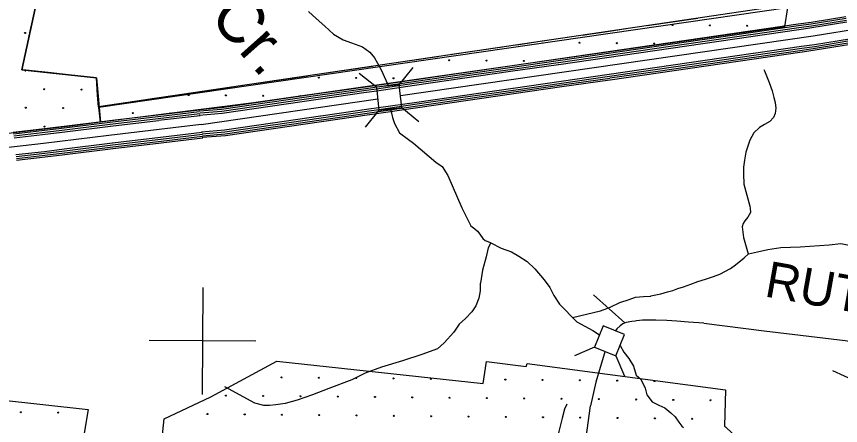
# Model space of a CAD drawing. Extents: x 1788175 to 1969470, y 584502 to 738744.
# Drawn here: x 1819007 to 1827505, y 666875 to 671088 of the extents above; entities that cross this region are included whole.
import ezdxf

# ---------------------------------------------------------------- set-up
doc = ezdxf.new("R2010")
doc.units = 0
for name, color, linetype in [('DESIGN - DRAINAGE - Bridges and Cross Drains Size Text', 7, 'Continuous'), ('DESIGN - EROSION CONTROL - Devices', 7, 'Continuous'), ('DESIGN - ROW - Right-of-Way and Easement Labels', 7, 'Continuous'), ('DESIGN - SCRATCH - User 1', 7, 'Continuous'), ('DESIGN - TRANSPORTATION - Text', 7, 'Continuous'), ('SURVEY - CENTERLINE - Preliminary', 7, 'Continuous'), ('SURVEY - DRAINAGE - Area Shapes', 7, 'Continuous'), ('SURVEY - DRAINAGE - Bridge Hydraulic Data - Points - Locators', 7, 'Continuous'), ('SURVEY - DRAINAGE - Storm Sewer', 7, 'Continuous'), ('SURVEY - VEGETATION - Features with Text', 7, 'Continuous')]:
    doc.layers.add(name, color=color, linetype=linetype)

msp = doc.modelspace()

# ---------------------------------------------------------------- linework, layer by layer
at = {"layer": 'DESIGN - EROSION CONTROL - Devices'}
for centre in [(1825773.2, 670999.7), (1826157.8, 670995.9), (1826542.3, 670992.2), (1819095.2, 670917.7), (1824813.7, 670816.7), (1825198.3, 670813), (1825582.8, 670809.3), (1823469.6, 670637.5), (1823854.2, 670633.8), (1824238.8, 670630.1), (1822125.6, 670458.3), (1822510.1, 670454.6), (1822894.7, 670450.9), (1819293.1, 670339), (1819677.7, 670335.3), (1820781.5, 670279.1), (1821166.1, 670275.4), (1821550.6, 670271.6), (1819102.7, 670148.6), (1819487.3, 670144.8), (1820206.5, 670092.4), (1819296.8, 669954.4), (1821740.8, 667370.6), (1822125.3, 667366.8), (1822509.9, 667363.1), (1822894.4, 667359.4), (1823279, 667355.6), (1824048.1, 667348.2), (1824432.6, 667344.4), (1824817.2, 667340.7), (1825201.7, 667337), (1825586.3, 667333.2), (1821165.8, 667183.9), (1821550.3, 667180.2), (1821934.9, 667176.4), (1822319.5, 667172.7), (1822704, 667169), (1823088.6, 667165.2), (1823473.1, 667161.5), (1823857.7, 667157.8), (1824242.2, 667154), (1824626.8, 667150.3), (1825011.3, 667146.6), (1825395.9, 667142.8), (1825780.4, 667139.1), (1826165, 667135.4), (1819052.6, 667012.2), (1819437.2, 667008.4), (1820975.4, 666993.5), (1821359.9, 666989.8), (1821744.5, 666986), (1822129, 666982.3), (1822513.6, 666978.6), (1822898.1, 666974.8), (1823282.7, 666971.1), (1823667.3, 666967.4), (1824051.8, 666963.6), (1824436.4, 666959.9), (1824820.9, 666956.2), (1825205.5, 666952.4), (1825590, 666948.7), (1825974.6, 666945)]:
    msp.add_circle(centre, 5.28, dxfattribs=at)
for centre, start, end in [((1826926.9, 670988.5), 55.08172, 287.3167), ((1824429.2, 670820.5), 256.9768, 299.50595), ((1819099, 670533.1), 143.08579, 24.28791), ((1821935.2, 670267.9), 4.21355, 192.02852), ((1820591.1, 670088.7), 28.63786, 165.59477)]:
    msp.add_arc(centre, 5.28, start, end, dxfattribs=at)
at = {"layer": 'DESIGN - SCRATCH - User 1'}
for p, q in [((1819857.4, 670153.3), (1826957, 671181.6)), ((1819872.5, 670000.9), (1819561.1, 669956.7)), ((1816687.4, 667378.6), (1819745.9, 667041.3)), ((1820529.2, 666944.6), (1821012.6, 667171.2))]:
    msp.add_line(p, q, dxfattribs=at)
for points in [[(1819561.1, 669956.7), (1818571.4, 669840.6), (1818128.1, 669758.1), (1818527.9, 671616.6), (1818223.1, 671693.8), (1818300.6, 672443.4)], [(1819050.6, 672282.7), (1819430.2, 672232.1), (1819062.9, 670539.8), (1819830.3, 670454.9), (1819872.5, 670000.9)], [(1826959.2, 671181.8), (1826927.9, 670980), (1821425.8, 670194.9), (1819872.5, 670000.9), (1819857.4, 670153.3)], [(1821012.6, 667171.2), (1821691.3, 667538), (1823819.3, 667307), (1823855, 667533.8), (1824264.1, 667482.5), (1824271.8, 667512.6), (1826317.2, 667242.4), (1826307.9, 666868.5), (1826317.6, 666861.7), (1826386.4, 666795.3), (1826607, 666580.8), (1826981.8, 666194.8), (1827097, 666073.9), (1827688.9, 665306.5), (1828612.1, 665043.1)], [(1819745.9, 667041.3), (1819516.1, 665668.1), (1820384.4, 665559.5), (1820529.2, 666944.6)]]:
    msp.add_lwpolyline(points, dxfattribs=at)
at = {"layer": 'DESIGN - TRANSPORTATION - Text'}
msp.add_line((1827664.7, 667329.3), (1827424.6, 667439.2), dxfattribs=at)
for points in [[(1822017.7, 671140.5), (1822098.7, 671067.6), (1822187.8, 670986.6), (1822276.9, 670905.6), (1822374.1, 670848.9), (1822463.2, 670816.5), (1822576.6, 670776), (1822649.5, 670719.3), (1822698.1, 670662.6), (1822730.5, 670605.9), (1822771, 670533), (1822843.8, 670371.1)], [(1826714.8, 670541.6), (1826721.2, 670527.7), (1826767.7, 670407), (1826800.7, 670322.5), (1826817.8, 670252.3), (1826829.2, 670202.1), (1826838.5, 670143.9), (1826831.8, 670087.9), (1826813.3, 670048.1), (1826774.9, 670006.6), (1826720.6, 669975.2), (1826670.2, 669943.8), (1826611.6, 669890.4), (1826568.8, 669814.9), (1826529.3, 669689.3), (1826514.3, 669607.4), (1826503.5, 669537.4), (1826502.6, 669467.4), (1826507.3, 669361.2), (1826569.4, 669135.6)], [(1822862.3, 670136.1), (1822886.1, 670048.6), (1822904.4, 669986.7), (1822957.1, 669888), (1823051.1, 669819.2), (1823102.5, 669782.3), (1823331.8, 669587.5), (1823396, 669541.6), (1823455.7, 669451)], [(1823455.7, 669451), (1823599.7, 669117.6), (1823691.3, 668930.3), (1823733.2, 668902.1), (1823762.5, 668877.4), (1823786.2, 668847.4), (1823817.5, 668800.7), (1823839.2, 668779), (1823883, 668763.9), (1823898.4, 668756.2)], [(1826569.4, 669135.6), (1826574.3, 669114.2), (1826577.7, 669068.1), (1826548.1, 669020.5), (1826516.5, 668983.2), (1826502.1, 668954.5), (1826490.7, 668922.9), (1826502.7, 668810.7), (1826553.8, 668642.3)], [(1823898.4, 668756.2), (1823871.7, 668705.4), (1823848.9, 668613), (1823813.3, 668475.3), (1823790.2, 668340.6)], [(1823898.4, 668756.2), (1824006.1, 668702.3), (1824111.5, 668663), (1824186.9, 668620.1), (1824272.1, 668565), (1824351, 668487.9), (1824447.5, 668374.7), (1824506.5, 668297.9), (1824547.6, 668215.1), (1824605, 668123.6), (1824783.8, 667942.7), (1824949.8, 667853.3), (1825020.1, 667810.4)], [(1824741.2, 667987.4), (1825030.7, 668055.5), (1825093.8, 668081.4), (1825127.9, 668095), (1825228.2, 668141.8), (1825323.4, 668172.4), (1825391.4, 668196.2), (1825473, 668203), (1825547.9, 668206.4), (1825547.6, 668210.2), (1825650.9, 668230.3), (1825719.8, 668250.4), (1825774.4, 668264.7), (1825826, 668284.8), (1825886.3, 668304.9), (1825961, 668330.8), (1826032.8, 668356.6), (1826113.1, 668382.5), (1826193.5, 668411.2), (1826259.6, 668434.1), (1826368.7, 668491.6), (1826423.2, 668528.9), (1826512.2, 668600.7), (1826555.3, 668643.7), (1826650, 668663.8), (1826753.4, 668686.8), (1826888.3, 668706.9), (1827089.4, 668715.3)], [(1827089.4, 668715.3), (1827387, 668737.3), (1827509, 668749.8), (1827628.6, 668726.4), (1827736.3, 668711.1), (1827842.5, 668737.8), (1827962.7, 668764.4), (1828042.7, 668769.4), (1828098.3, 668748.7), (1828167.5, 668683.8), (1828270.3, 668600.5), (1828437.3, 668536.4), (1828504.8, 668511.8)], [(1823790.2, 668340.6), (1823789.7, 668337.4), (1823788.8, 668263.4), (1823773.9, 668185.5), (1823742.9, 668107.8), (1823702.2, 668044.2), (1823637.5, 667976.9), (1823570.8, 667919.7), (1823517.9, 667836.3), (1823416.6, 667725.4), (1823350, 667664.2), (1823185.5, 667608.1), (1822986.9, 667542.5), (1822770.3, 667475.1), (1822601.7, 667415.1), (1822465, 667344.7), (1822228.2, 667257.5), (1822059.5, 667191.5), (1821903, 667137.3), (1821778.7, 667100.8), (1821680.7, 667088), (1821614.7, 667080.8), (1821558.7, 667079.5), (1821463.1, 667106.7), (1821156.6, 667273.6)], [(1825231.6, 667699.4), (1825269.1, 667632), (1825320.2, 667566), (1825369.1, 667487.2), (1825396.3, 667394.3), (1825445.7, 667351.7), (1825488.5, 667261.1), (1825505.6, 667190.8), (1825562.7, 667120), (1825632.1, 667083.2), (1825693.8, 667058.4), (1825753, 667005.6), (1825798.5, 666963), (1825835.7, 666908.5), (1825867.2, 666868.1), (1825884.7, 666853)], [(1824683.2, 667094.7), (1824656.5, 667043.9), (1824633.8, 666951.5), (1824598.2, 666813.8), (1824575.1, 666679.1)]]:
    msp.add_lwpolyline(points, dxfattribs=at)
at = {"layer": 'SURVEY - CENTERLINE - Preliminary'}
for points in [[(1822966.8, 670273.6), (1827221.1, 670889.6), (1833367.6, 671882.2), (1834611.1, 672077.4)], [(1827560.3, 671084.7), (1827200.2, 671026.5), (1827068.6, 671007.5)], [(1827563.1, 671067.4), (1827202.8, 671009.2), (1827071.1, 670990.2)], [(1827067.7, 671007.4), (1826572.9, 670935.7)], [(1827070.2, 670990), (1826575.4, 670918.4)], [(1827566.3, 671047.7), (1827205.9, 670989.5), (1827074, 670970.4)], [(1827569.5, 671027.7), (1827208.9, 670969.4), (1827076.9, 670950.3)], [(1826572, 670935.6), (1826077.1, 670863.9)], [(1826574.5, 670918.3), (1826079.6, 670846.6)], [(1826577.3, 670898.5), (1826082.5, 670826.8)], [(1827073.1, 670970.2), (1826578.2, 670898.6)], [(1827076, 670950.2), (1826581.1, 670878.5)], [(1826076.2, 670863.8), (1825581.4, 670792.2)], [(1826078.7, 670846.5), (1825583.9, 670774.8)], [(1826081.6, 670826.7), (1825586.8, 670755.1)], [(1826580.2, 670878.4), (1826085.4, 670806.8)], [(1827597.3, 670855.5), (1827235.3, 670797), (1827101.9, 670777.7)], [(1827601.4, 670835.6), (1827238.4, 670776.9), (1827105.7, 670757.7)], [(1827604.6, 670815.8), (1827241.4, 670757.2), (1827108.5, 670737.9)], [(1825580.5, 670792), (1825085.6, 670720.4)], [(1825583, 670774.7), (1825088.1, 670703.1)], [(1825585.9, 670754.9), (1825091, 670683.3)], [(1825588.8, 670734.8), (1825093.9, 670663.2)], [(1826084.5, 670806.6), (1825589.7, 670735)], [(1827101, 670777.5), (1826606.1, 670705.9)], [(1827104.8, 670757.6), (1826609.9, 670685.9)], [(1827107.6, 670737.8), (1826612.8, 670666.2)], [(1827607.4, 670798.6), (1827244.1, 670739.9), (1827111, 670720.6)], [(1824589, 670648.5), (1824094.2, 670576.8)], [(1825084.7, 670720.3), (1824589.9, 670648.6)], [(1825087.2, 670702.9), (1824592.4, 670631.3)], [(1825090.1, 670683.1), (1824595.3, 670611.5)], [(1825093, 670663.1), (1824598.2, 670591.4)], [(1826605.2, 670705.8), (1826110.4, 670634.1)], [(1826609, 670685.8), (1826114.2, 670614.2)], [(1826611.9, 670666), (1826117, 670594.4)], [(1826614.4, 670648.7), (1826119.6, 670577.1)], [(1827110.1, 670720.5), (1826615.3, 670648.8)], [(1824093.3, 670576.7), (1823598.4, 670505.1)], [(1824095.8, 670559.4), (1823600.9, 670487.7)], [(1824591.5, 670631.2), (1824096.7, 670559.5)], [(1824594.4, 670611.4), (1824099.5, 670539.7)], [(1824597.3, 670591.3), (1824102.4, 670519.7)], [(1825613.8, 670562.2), (1825118.9, 670490.6)], [(1826109.5, 670634), (1825614.7, 670562.3)], [(1826113.3, 670614), (1825618.4, 670542.4)], [(1826116.1, 670594.2), (1825621.3, 670522.6)], [(1826118.7, 670576.9), (1825623.8, 670505.3)], [(1823597.5, 670504.9), (1823102.7, 670433.3)], [(1823600, 670487.6), (1823105.2, 670416)], [(1824098.6, 670539.6), (1823603.8, 670468)], [(1824101.5, 670519.5), (1823606.7, 670447.9)], [(1825118, 670490.4), (1824623.2, 670418.8)], [(1825617.5, 670542.3), (1825122.7, 670470.6)], [(1825620.4, 670522.5), (1825125.6, 670450.8)], [(1825622.9, 670505.2), (1825128.1, 670433.5)], [(1823101.8, 670433.2), (1822606.9, 670361.5)], [(1823104.3, 670415.8), (1822609.4, 670344.2)], [(1823107.2, 670396), (1822720.6, 670340.1)], [(1823602.9, 670467.8), (1823108.1, 670396.2)], [(1823605.8, 670447.7), (1823111, 670376.1)], [(1824622.3, 670418.7), (1824127.4, 670347)], [(1824626.1, 670398.7), (1824131.2, 670327.1)], [(1825121.8, 670470.5), (1824627, 670398.8)], [(1825124.7, 670450.7), (1824629.8, 670379.1)], [(1825127.2, 670433.4), (1824632.3, 670361.7)], [(1822606, 670361.4), (1822111.2, 670289.7)], [(1822608.5, 670344.1), (1822113.7, 670272.4)], [(1822611.4, 670324.3), (1822116.6, 670252.6)], [(1822614.3, 670304.2), (1822119.5, 670232.6)], [(1822720.6, 670340.1), (1822612.3, 670324.4)], [(1822722.8, 670319.9), (1822615.2, 670304.3)], [(1823110.1, 670376), (1822722.8, 670319.9)], [(1824126.5, 670346.9), (1823631.7, 670275.2)], [(1824130.3, 670326.9), (1823635.5, 670255.3)], [(1824133.2, 670307.1), (1823638.3, 670235.5)], [(1824628.9, 670378.9), (1824134.1, 670307.3)], [(1824631.4, 670361.6), (1824136.6, 670290)], [(1820911.6, 669976.1), (1822731.6, 670239.6)], [(1821614.6, 670217.8), (1821119.7, 670146.2)], [(1822110.3, 670289.6), (1821615.5, 670218)], [(1822112.8, 670272.3), (1821618, 670200.6)], [(1822115.7, 670252.5), (1821620.8, 670180.9)], [(1822118.6, 670232.4), (1821623.7, 670160.8)], [(1823630.8, 670275.1), (1823136, 670203.5)], [(1823634.6, 670255.2), (1823139.7, 670183.5)], [(1823637.4, 670235.4), (1823142.6, 670163.7)], [(1823640, 670218.1), (1823145.1, 670146.4)], [(1824135.7, 670289.8), (1823640.9, 670218.2)], [(1821118.8, 670146.1), (1820896.3, 670125.3)], [(1821617.1, 670200.5), (1821122.2, 670128.9)], [(1821619.9, 670180.7), (1821125.1, 670109.1)], [(1821622.8, 670160.6), (1821128, 670089)], [(1822741.7, 670146.4), (1822640.2, 670131.7)], [(1823141.7, 670163.6), (1822646.9, 670092)], [(1823144.2, 670146.3), (1822649.4, 670074.6)], [(1823135.1, 670203.3), (1822741.7, 670146.4)], [(1823138.8, 670183.4), (1822743.9, 670126.2)], [(1819967.5, 670016.4), (1820464, 670075.4)], [(1819969.5, 669999), (1820466, 670058)], [(1820464.9, 670075.5), (1820893.7, 670126.5)], [(1820466.9, 670058.1), (1820895.8, 670109.1)], [(1820469.3, 670038.3), (1820898.1, 670089.3)], [(1820472.6, 670018.2), (1820900.5, 670069.1)], [(1821127.1, 670088.9), (1820892.3, 670066.6)], [(1821121.3, 670128.7), (1820894.3, 670111.1)], [(1821124.2, 670108.9), (1820900.4, 670090.8)], [(1822143.6, 670059.8), (1821648.7, 669988.1)], [(1822639.3, 670131.6), (1822144.5, 670059.9)], [(1822643.1, 670111.6), (1822148.3, 670040)], [(1822646, 670091.8), (1822151.1, 670020.2)], [(1822648.5, 670074.5), (1822153.6, 670002.9)], [(1822743.9, 670126.2), (1822644, 670111.7)], [(1820911.6, 669976.1), (1819959.6, 669862.9), (1819285.6, 669778.9), (1818471.7, 669687.3), (1818197.7, 669646.1), (1817901.7, 669609), (1817647.6, 669569.8), (1817303.6, 669516.8), (1816595.4, 669363), (1813251.8, 668401.6), (1812821.5, 668274.9), (1812669.5, 668231.4), (1812114.7, 668085.6), (1811965.2, 668057.6), (1811725.2, 668016.3), (1811385.2, 667981.3), (1811049.3, 667954.3), (1810455.5, 667960), (1806509.9, 668228.8), (1805310.6, 668298.1), (1804431.1, 668354.5), (1803641.6, 668404.7), (1802608.2, 668471.6), (1798199.8, 668776.1)], [(1819469.6, 669954.5), (1819941.3, 670013.3), (1819966.6, 670016.3)], [(1819471.7, 669937.1), (1819943.4, 669995.9), (1819968.7, 669998.9)], [(1819474.2, 669917.3), (1819945.9, 669976), (1819971, 669979)], [(1819971.9, 669979.1), (1820468.4, 670038.2)], [(1819975.2, 669959.1), (1820471.7, 670018.1)], [(1821647.8, 669988), (1821153, 669916.4)], [(1821651.6, 669968.1), (1821156.8, 669896.4)], [(1822147.4, 670039.8), (1821652.5, 669968.2)], [(1822150.2, 670020), (1821655.4, 669948.4)], [(1822152.7, 670002.7), (1821657.9, 669931.1)], [(1818973.9, 669896.3), (1819267.8, 669929.3), (1819468.7, 669954.4)], [(1818975.8, 669878.9), (1819269.9, 669911.9), (1819470.8, 669937)], [(1818978.1, 669859), (1819272.2, 669892.1), (1819473.3, 669917.1)], [(1818981.2, 669838.9), (1819274.6, 669871.9), (1819476.7, 669897.1)], [(1819477.6, 669897.2), (1819948.3, 669955.9), (1819974.3, 669959)], [(1820493.2, 669845), (1820921.1, 669895.9)], [(1821152.1, 669916.2), (1820914.6, 669896.5)], [(1821155.9, 669896.3), (1820920.6, 669876.2)], [(1821654.5, 669948.3), (1821159.6, 669876.6)], [(1821657, 669931), (1821162.1, 669859.3)], [(1819995.8, 669785.9), (1820492.3, 669844.9)], [(1819998.2, 669765.8), (1820494.7, 669824.8)], [(1820000.6, 669745.9), (1820497.1, 669804.9)], [(1820495.6, 669824.9), (1820923.5, 669875.8)], [(1820498, 669805), (1820925.9, 669855.9)], [(1820500, 669787.6), (1820928, 669838.5)], [(1821161.2, 669859.2), (1820920.6, 669839.8)], [(1821158.7, 669876.5), (1820924.7, 669856)], [(1819000.8, 669665.6), (1819295.2, 669698.7), (1819498.3, 669724)], [(1819499.2, 669724.1), (1819969.4, 669782.8), (1819994.9, 669785.8)], [(1819501.7, 669704), (1819971.8, 669762.6), (1819997.3, 669765.6)], [(1819504.2, 669684.2), (1819974.3, 669742.8), (1819999.6, 669745.8)], [(1819506.3, 669666.8), (1819976.4, 669725.4), (1820001.7, 669728.4)], [(1820002.6, 669728.5), (1820499.1, 669787.5)], [(1819003, 669645.4), (1819297.5, 669678.6), (1819500.8, 669703.9)], [(1819005.3, 669625.6), (1819299.9, 669658.7), (1819503.3, 669684.1)], [(1819007.2, 669608.2), (1819302, 669641.3), (1819505.4, 669666.7)]]:
    msp.add_lwpolyline(points, dxfattribs=at)
at = {"layer": 'SURVEY - DRAINAGE - Area Shapes'}
for points in [[(1824956.1, 668220), (1825281.7, 667933)], [(1826095.7, 667930), (1825935.6, 667940.3), (1825816.5, 667948.8), (1825714.5, 667955.6), (1825600.6, 667959), (1825461.1, 667959), (1825399.9, 667952.2), (1825386.3, 667950.5), (1825354, 667945.4), (1825294.5, 667935.2), (1825258.8, 667921.6), (1825233.3, 667902.9), (1825197.6, 667870.6), (1825185.1, 667850.4)], [(1826095.7, 667930), (1826715.7, 667848.8), (1827553.3, 667750.7), (1827726.7, 667723.8), (1827868, 667693.4), (1828213.9, 667587.5), (1828359.1, 667547.1), (1828444.6, 667523.6), (1828598, 667497), (1829443.3, 667384.8), (1830464.2, 667259.7), (1830595.4, 667262.9)], [(1825075.2, 667635.8), (1825070, 667618.9), (1825025.8, 667472.7), (1824979.9, 667323), (1824927.2, 667078.2)], [(1824870.7, 666676.9), (1824927.2, 667078.2)]]:
    msp.add_lwpolyline(points, dxfattribs=at)
at = {"layer": 'SURVEY - DRAINAGE - Bridge Hydraulic Data - Points - Locators'}
for p, q in [((1820928.4, 668296.1), (1820923.3, 667195.9)), ((1821475.8, 667742.8), (1820375.5, 667748.9))]:
    msp.add_line(p, q, dxfattribs=at)
at = {"layer": 'SURVEY - DRAINAGE - Storm Sewer'}
for p, q in [((1822954.7, 670385.1), (1823097, 670562.1)), ((1822718.5, 670359.4), (1822541.5, 670501.7)), ((1822980.4, 670148.9), (1823157.4, 670006.6)), ((1822744.2, 670123.2), (1822601.9, 669946.2)), ((1824968.4, 667681.1), (1824759.7, 667591.7)), ((1825189.1, 667592.9), (1825278.5, 667384.2))]:
    msp.add_line(p, q, dxfattribs=at)
for points in [[(1822744.2, 670123.2), (1822980.4, 670148.9), (1822954.7, 670385.1), (1822718.5, 670359.4)], [(1825056.7, 667901.8), (1824968.4, 667681.1), (1825189.1, 667592.9), (1825277.3, 667813.5)]]:
    msp.add_lwpolyline(points, close=True, dxfattribs=at)
at = {"layer": 'SURVEY - VEGETATION - Features with Text'}
for points in [[(1827768.4, 672082.3), (1827088.1, 672018.3), (1826965.2, 671206.4), (1819852.3, 670156.8), (1819830.3, 670454.9), (1819062.9, 670539.8), (1819430.2, 672232.1)], [(1819148.7, 670935.3), (1819204.7, 671193.2)], [(1826031.7, 671068.6), (1825770.5, 671030.1)], [(1825770.5, 671030.1), (1825509.4, 670991.5)], [(1819092.7, 670677.3), (1819148.7, 670935.3)], [(1825099.8, 670931.1), (1824838.6, 670892.6)], [(1825361, 670969.6), (1825099.8, 670931.1)], [(1824429.1, 670832.1), (1824167.9, 670793.6)], [(1824690.2, 670870.7), (1824429.1, 670832.1)], [(1823758.3, 670733.2), (1823497.2, 670694.6)], [(1824019.5, 670771.7), (1823758.3, 670733.2)], [(1823348.8, 670672.7), (1823087.6, 670634.2)], [(1822678, 670573.8), (1822416.9, 670535.2)], [(1823087.6, 670634.2), (1822826.4, 670595.7)], [(1819334.6, 670509.8), (1819072.2, 670538.8)], [(1819597, 670480.7), (1819334.6, 670509.8)], [(1822007.3, 670474.8), (1821746.1, 670436.2)], [(1822416.9, 670535.2), (1822155.7, 670496.7)], [(1819843.5, 670276.1), (1819830.3, 670454.9), (1819746.1, 670464.2)], [(1821746.1, 670436.2), (1821485, 670397.7)], [(1821075.4, 670337.3), (1820814.2, 670298.7)], [(1821336.6, 670375.8), (1821075.4, 670337.3)], [(1819995.1, 670177.9), (1819852.3, 670156.8), (1819843.5, 670276.1)], [(1820404.7, 670238.3), (1820143.5, 670199.8)], [(1820665.8, 670276.8), (1820404.7, 670238.3)]]:
    msp.add_lwpolyline(points, dxfattribs=at)

# ---------------------------------------------------------------- texts
at = {"layer": 'DESIGN - DRAINAGE - Bridges and Cross Drains Size Text'}
msp.add_text('Cr.', height=475, rotation=311.63313, dxfattribs=at).set_placement((1820982.5, 671074.6))
at = {"layer": 'DESIGN - ROW - Right-of-Way and Easement Labels'}
msp.add_text('RUTLAND', height=370, rotation=349.86749, dxfattribs=at).set_placement((1826709.9, 668206.5))

doc.saveas('drawing.dxf')
